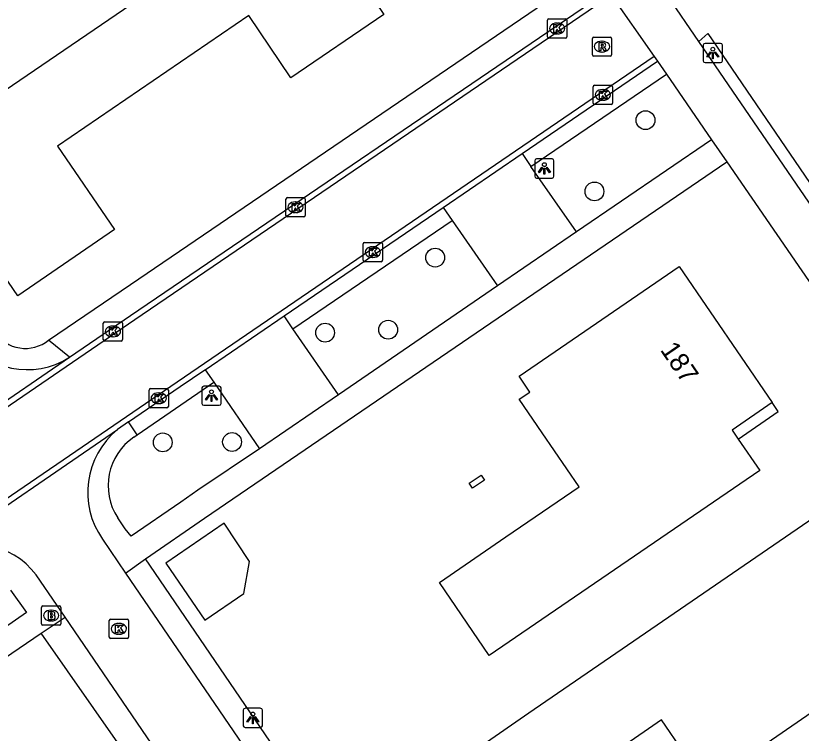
# Model space of a CAD drawing. Extents: x 155275 to 156263, y 382654 to 383635.
# Drawn here: x 155688.24 to 155729.09, y 383449.36 to 383486.64 of the extents above; entities that cross this region are included whole.
import ezdxf

# ---------------------------------------------------------------- set-up
doc = ezdxf.new("R2010")
doc.units = 0
for name, color, linetype in [('IMGEO_Boom', 7, 'Continuous'), ('IMGEO_Brandkraan', 7, 'Continuous'), ('IMGEO_Haag', 7, 'Continuous'), ('IMGEO_Kolk', 7, 'Continuous'), ('IMGEO_Lichtpunt', 7, 'Continuous'), ('IMGEO_Pand', 7, 'Continuous'), ('IMGEO_Pand_nummerreeks', 7, 'Continuous'), ('IMGEO_Pand_overbouw', 7, 'Continuous'), ('IMGEO_Parkeervlak_open', 7, 'Continuous'), ('IMGEO_Rijbaan_lokaal_open', 7, 'Continuous'), ('IMGEO_Rioolput', 7, 'Continuous'), ('IMGEO_Voetpad_open', 7, 'Continuous')]:
    doc.layers.add(name, color=color, linetype=linetype)

msp = doc.modelspace()

# ---------------------------------------------------------------- linework, layer by layer
at = {"layer": 'IMGEO_Boom'}
for centre in [(155720.99, 383481.218), (155718.335, 383477.515), (155710.055, 383474.077), (155704.33, 383470.178), (155707.611, 383470.332), (155695.889, 383464.48), (155699.492, 383464.498)]:
    msp.add_circle(centre, 0.489, dxfattribs=at)
at = {"layer": 'IMGEO_Brandkraan'}
for p, q in [((155689.586, 383455.055), (155689.586, 383455.907)), ((155689.661, 383455.981), (155690.513, 383455.981)), ((155690.587, 383455.907), (155690.587, 383455.055)), ((155690.074, 383455.761), (155690.099, 383455.761)), ((155690.513, 383454.981), (155689.661, 383454.981)), ((155690.097, 383455.201), (155690.072, 383455.201))]:
    msp.add_line(p, q, dxfattribs=at)
for points in [[(155689.586, 383455.055), (155689.586, 383455.907)], [(155689.661, 383455.981), (155690.513, 383455.981)], [(155690.587, 383455.907), (155690.587, 383455.055)], [(155689.934, 383455.681), (155689.934, 383455.281), (155690.147, 383455.281)], [(155690.165, 383455.681), (155689.934, 383455.681)], [(155690.113, 383455.6), (155690.059, 383455.6), (155690.059, 383455.524)], [(155690.059, 383455.524), (155690.112, 383455.524)], [(155690.121, 383455.448), (155690.059, 383455.448), (155690.059, 383455.367)], [(155690.513, 383454.981), (155689.661, 383454.981)], [(155690.059, 383455.367), (155690.121, 383455.367)]]:
    msp.add_lwpolyline(points, dxfattribs=at)
for centre, radius, start, end in [((155689.663, 383455.905), 0.0765, 91.552, 178.448), ((155689.663, 383455.905), 0.0765, 91.552, 178.448), ((155690.511, 383455.905), 0.0765, 1.552, 88.448), ((155690.511, 383455.905), 0.0765, 1.552, 88.448), ((155690.114, 383455.562), 0.0379, 267.8285, 90.9355), ((155690.122, 383455.407), 0.0404, 269.8759, 90.5077), ((155690.169, 383455.536), 0.145, 59.4692, 91.5367), ((155690.194, 383455.583), 0.0922, 285.5137, 58.1501), ((155690.199, 383455.391), 0.105, 301.3115, 78.989), ((155689.663, 383455.057), 0.0765, 181.552, 268.448), ((155689.663, 383455.057), 0.0765, 181.552, 268.448), ((155690.153, 383455.532), 0.251, 268.6676, 293.5347), ((155690.511, 383455.057), 0.0765, 271.552, 358.448), ((155690.511, 383455.057), 0.0765, 271.552, 358.448)]:
    msp.add_arc(centre, radius, start, end, dxfattribs=at)
for centre, major_axis, ratio, start_param, end_param in [((155690.073, 383455.481), (-0.387, 0.002), 0.722429, 4.712389, 7.853982), ((155690.098, 383455.481), (-0.39, 0.002), 0.717154, 1.570796, 4.712389)]:
    msp.add_ellipse(centre, major_axis=major_axis, ratio=ratio, start_param=start_param, end_param=end_param, dxfattribs=at)
at = {"layer": 'IMGEO_Haag'}
msp.add_lwpolyline([(155723.759, 383485.312), (155724.227, 383485.725), (155777.645, 383407.499)], dxfattribs=at)
at = {"layer": 'IMGEO_Kolk'}
for p, q in [((155715.97, 383486.48), (155716.822, 383486.48)), ((155715.895, 383485.554), (155715.895, 383486.406)), ((155716.383, 383486.26), (155716.408, 383486.26)), ((155716.896, 383486.406), (155716.896, 383485.554)), ((155716.406, 383485.7), (155716.381, 383485.7)), ((155716.822, 383485.48), (155715.97, 383485.48)), ((155718.27, 383482.104), (155718.27, 383482.956)), ((155718.345, 383483.03), (155719.197, 383483.03)), ((155718.758, 383482.81), (155718.783, 383482.81)), ((155719.271, 383482.956), (155719.271, 383482.104)), ((155719.197, 383482.03), (155718.345, 383482.03)), ((155718.781, 383482.25), (155718.756, 383482.25)), ((155702.292, 383476.27), (155702.292, 383477.122)), ((155702.367, 383477.196), (155703.219, 383477.196)), ((155703.293, 383477.122), (155703.293, 383476.27)), ((155702.78, 383476.976), (155702.805, 383476.976)), ((155702.803, 383476.416), (155702.778, 383476.416)), ((155703.219, 383476.196), (155702.367, 383476.196)), ((155706.31, 383473.939), (155706.31, 383474.791)), ((155706.385, 383474.865), (155707.237, 383474.865)), ((155706.798, 383474.645), (155706.823, 383474.645)), ((155707.311, 383474.791), (155707.311, 383473.939)), ((155707.237, 383473.865), (155706.385, 383473.865)), ((155706.821, 383474.085), (155706.796, 383474.085)), ((155692.799, 383469.815), (155692.799, 383470.667)), ((155692.874, 383470.741), (155693.726, 383470.741)), ((155693.287, 383470.521), (155693.312, 383470.521)), ((155693.8, 383470.667), (155693.8, 383469.815)), ((155693.726, 383469.741), (155692.874, 383469.741)), ((155693.31, 383469.961), (155693.285, 383469.961)), ((155695.256, 383467.271), (155696.108, 383467.271)), ((155695.181, 383466.345), (155695.181, 383467.197)), ((155695.669, 383467.051), (155695.694, 383467.051)), ((155696.182, 383467.197), (155696.182, 383466.345)), ((155695.692, 383466.491), (155695.667, 383466.491)), ((155696.108, 383466.271), (155695.256, 383466.271)), ((155693.107, 383454.364), (155693.107, 383455.216)), ((155693.182, 383455.29), (155694.034, 383455.29)), ((155693.595, 383455.07), (155693.62, 383455.07)), ((155694.108, 383455.216), (155694.108, 383454.364)), ((155694.034, 383454.29), (155693.182, 383454.29)), ((155693.618, 383454.51), (155693.593, 383454.51))]:
    msp.add_line(p, q, dxfattribs=at)
for points in [[(155715.97, 383486.48), (155716.822, 383486.48)], [(155715.895, 383485.554), (155715.895, 383486.406)], [(155716.216, 383486.18), (155716.339, 383486.18), (155716.339, 383486.029), (155716.469, 383486.18), (155716.633, 383486.18), (155716.487, 383486.029), (155716.64, 383485.78), (155716.488, 383485.78), (155716.403, 383485.944), (155716.339, 383485.877), (155716.339, 383485.78), (155716.216, 383485.78), (155716.216, 383486.18)], [(155716.896, 383486.406), (155716.896, 383485.554)], [(155716.822, 383485.48), (155715.97, 383485.48)], [(155718.27, 383482.104), (155718.27, 383482.956)], [(155718.345, 383483.03), (155719.197, 383483.03)], [(155719.271, 383482.956), (155719.271, 383482.104)], [(155718.591, 383482.73), (155718.714, 383482.73), (155718.714, 383482.579), (155718.844, 383482.73), (155719.008, 383482.73), (155718.862, 383482.579), (155719.015, 383482.33), (155718.863, 383482.33), (155718.778, 383482.494), (155718.714, 383482.427), (155718.714, 383482.33), (155718.591, 383482.33), (155718.591, 383482.73)], [(155719.197, 383482.03), (155718.345, 383482.03)], [(155702.292, 383476.27), (155702.292, 383477.122)], [(155702.367, 383477.196), (155703.219, 383477.196)], [(155703.293, 383477.122), (155703.293, 383476.27)], [(155702.613, 383476.896), (155702.736, 383476.896), (155702.736, 383476.745), (155702.866, 383476.896), (155703.03, 383476.896), (155702.884, 383476.745), (155703.037, 383476.496), (155702.885, 383476.496), (155702.8, 383476.66), (155702.736, 383476.593), (155702.736, 383476.496), (155702.613, 383476.496), (155702.613, 383476.896)], [(155703.219, 383476.196), (155702.367, 383476.196)], [(155706.31, 383473.939), (155706.31, 383474.791)], [(155706.385, 383474.865), (155707.237, 383474.865)], [(155707.311, 383474.791), (155707.311, 383473.939)], [(155706.631, 383474.565), (155706.754, 383474.565), (155706.754, 383474.414), (155706.884, 383474.565), (155707.048, 383474.565), (155706.902, 383474.414), (155707.055, 383474.165), (155706.903, 383474.165), (155706.818, 383474.329), (155706.754, 383474.262), (155706.754, 383474.165), (155706.631, 383474.165), (155706.631, 383474.565)], [(155707.237, 383473.865), (155706.385, 383473.865)], [(155692.799, 383469.815), (155692.799, 383470.667)], [(155692.874, 383470.741), (155693.726, 383470.741)], [(155693.8, 383470.667), (155693.8, 383469.815)], [(155693.12, 383470.441), (155693.243, 383470.441), (155693.243, 383470.29), (155693.373, 383470.441), (155693.537, 383470.441), (155693.391, 383470.29), (155693.544, 383470.041), (155693.392, 383470.041), (155693.307, 383470.205), (155693.243, 383470.138), (155693.243, 383470.041), (155693.12, 383470.041), (155693.12, 383470.441)], [(155693.726, 383469.741), (155692.874, 383469.741)], [(155695.256, 383467.271), (155696.108, 383467.271)], [(155695.181, 383466.345), (155695.181, 383467.197)], [(155695.502, 383466.971), (155695.625, 383466.971), (155695.625, 383466.82), (155695.755, 383466.971), (155695.919, 383466.971), (155695.773, 383466.82), (155695.926, 383466.571), (155695.774, 383466.571), (155695.689, 383466.735), (155695.625, 383466.668), (155695.625, 383466.571), (155695.502, 383466.571), (155695.502, 383466.971)], [(155696.182, 383467.197), (155696.182, 383466.345)], [(155696.108, 383466.271), (155695.256, 383466.271)], [(155693.107, 383454.364), (155693.107, 383455.216)], [(155693.182, 383455.29), (155694.034, 383455.29)], [(155693.428, 383454.99), (155693.551, 383454.99), (155693.551, 383454.839), (155693.681, 383454.99), (155693.845, 383454.99), (155693.699, 383454.839), (155693.852, 383454.59), (155693.7, 383454.59), (155693.615, 383454.754), (155693.551, 383454.687), (155693.551, 383454.59), (155693.428, 383454.59), (155693.428, 383454.99)], [(155694.108, 383455.216), (155694.108, 383454.364)], [(155694.034, 383454.29), (155693.182, 383454.29)]]:
    msp.add_lwpolyline(points, dxfattribs=at)
for centre, start, end in [((155715.972, 383486.404), 91.552, 178.448), ((155715.972, 383486.404), 91.552, 178.448), ((155716.82, 383486.404), 1.552, 88.448), ((155716.82, 383486.404), 1.552, 88.448), ((155715.972, 383485.556), 181.552, 268.448), ((155715.972, 383485.556), 181.552, 268.448), ((155716.82, 383485.556), 271.552, 358.448), ((155716.82, 383485.556), 271.552, 358.448), ((155718.347, 383482.954), 91.552, 178.448), ((155718.347, 383482.954), 91.552, 178.448), ((155719.195, 383482.954), 1.552, 88.448), ((155719.195, 383482.954), 1.552, 88.448), ((155718.347, 383482.106), 181.552, 268.448), ((155718.347, 383482.106), 181.552, 268.448), ((155719.195, 383482.106), 271.552, 358.448), ((155719.195, 383482.106), 271.552, 358.448), ((155702.369, 383477.12), 91.552, 178.448), ((155702.369, 383477.12), 91.552, 178.448), ((155703.217, 383477.12), 1.552, 88.448), ((155703.217, 383477.12), 1.552, 88.448), ((155702.369, 383476.272), 181.552, 268.448), ((155702.369, 383476.272), 181.552, 268.448), ((155703.217, 383476.272), 271.552, 358.448), ((155703.217, 383476.272), 271.552, 358.448), ((155706.387, 383474.789), 91.552, 178.448), ((155706.387, 383474.789), 91.552, 178.448), ((155707.235, 383474.789), 1.552, 88.448), ((155707.235, 383474.789), 1.552, 88.448), ((155706.387, 383473.941), 181.552, 268.448), ((155706.387, 383473.941), 181.552, 268.448), ((155707.235, 383473.941), 271.552, 358.448), ((155707.235, 383473.941), 271.552, 358.448), ((155692.876, 383470.665), 91.552, 178.448), ((155692.876, 383470.665), 91.552, 178.448), ((155693.724, 383470.665), 1.552, 88.448), ((155693.724, 383470.665), 1.552, 88.448), ((155692.876, 383469.817), 181.552, 268.448), ((155692.876, 383469.817), 181.552, 268.448), ((155693.724, 383469.817), 271.552, 358.448), ((155693.724, 383469.817), 271.552, 358.448), ((155695.258, 383467.195), 91.552, 178.448), ((155695.258, 383467.195), 91.552, 178.448), ((155696.106, 383467.195), 1.552, 88.448), ((155696.106, 383467.195), 1.552, 88.448), ((155695.258, 383466.347), 181.552, 268.448), ((155695.258, 383466.347), 181.552, 268.448), ((155696.106, 383466.347), 271.552, 358.448), ((155696.106, 383466.347), 271.552, 358.448), ((155693.184, 383455.214), 91.552, 178.448), ((155693.184, 383455.214), 91.552, 178.448), ((155694.032, 383455.214), 1.552, 88.448), ((155694.032, 383455.214), 1.552, 88.448), ((155693.184, 383454.366), 181.552, 268.448), ((155693.184, 383454.366), 181.552, 268.448), ((155694.032, 383454.366), 271.552, 358.448), ((155694.032, 383454.366), 271.552, 358.448)]:
    msp.add_arc(centre, 0.0765, start, end, dxfattribs=at)
for centre, major_axis, ratio, start_param, end_param in [((155716.382, 383485.98), (-0.387, 0.002), 0.722429, 4.712389, 7.853982), ((155716.407, 383485.98), (-0.39, 0.002), 0.717154, 1.570796, 4.712389), ((155718.757, 383482.53), (-0.387, 0.002), 0.722429, 4.712389, 7.853982), ((155718.782, 383482.53), (-0.39, 0.002), 0.717154, 1.570796, 4.712389), ((155702.779, 383476.696), (-0.387, 0.002), 0.722429, 4.712389, 7.853982), ((155702.804, 383476.696), (-0.39, 0.002), 0.717154, 1.570796, 4.712389), ((155706.797, 383474.365), (-0.387, 0.002), 0.722429, 4.712389, 7.853982), ((155706.822, 383474.365), (-0.39, 0.002), 0.717154, 1.570796, 4.712389), ((155693.286, 383470.241), (-0.387, 0.002), 0.722429, 4.712389, 7.853982), ((155693.311, 383470.241), (-0.39, 0.002), 0.717154, 1.570796, 4.712389), ((155695.668, 383466.771), (-0.387, 0.002), 0.722429, 4.712389, 7.853982), ((155695.693, 383466.771), (-0.39, 0.002), 0.717154, 1.570796, 4.712389), ((155693.594, 383454.79), (-0.387, 0.002), 0.722429, 4.712389, 7.853982), ((155693.619, 383454.79), (-0.39, 0.002), 0.717154, 1.570796, 4.712389)]:
    msp.add_ellipse(centre, major_axis=major_axis, ratio=ratio, start_param=start_param, end_param=end_param, dxfattribs=at)
at = {"layer": 'IMGEO_Lichtpunt'}
for p, q in [((155724.891, 383485.206), (155724.083, 383485.206)), ((155724.891, 383485.206), (155724.083, 383485.206)), ((155723.989, 383485.111), (155723.989, 383484.304)), ((155723.989, 383485.111), (155723.989, 383484.304)), ((155724.985, 383484.304), (155724.985, 383485.111)), ((155724.985, 383484.304), (155724.985, 383485.111)), ((155724.083, 383484.21), (155724.891, 383484.21)), ((155724.083, 383484.21), (155724.891, 383484.21)), ((155715.232, 383479.111), (155715.232, 383478.304)), ((155715.232, 383479.111), (155715.232, 383478.304)), ((155716.134, 383479.206), (155715.326, 383479.206)), ((155716.134, 383479.206), (155715.326, 383479.206)), ((155716.228, 383478.304), (155716.228, 383479.111)), ((155716.228, 383478.304), (155716.228, 383479.111)), ((155715.326, 383478.21), (155716.134, 383478.21)), ((155715.326, 383478.21), (155716.134, 383478.21)), ((155697.924, 383467.305), (155697.924, 383466.498)), ((155697.924, 383467.305), (155697.924, 383466.498)), ((155698.826, 383467.4), (155698.018, 383467.4)), ((155698.826, 383467.4), (155698.018, 383467.4)), ((155698.92, 383466.498), (155698.92, 383467.305)), ((155698.92, 383466.498), (155698.92, 383467.305)), ((155698.018, 383466.404), (155698.826, 383466.404)), ((155698.018, 383466.404), (155698.826, 383466.404)), ((155700.075, 383450.566), (155700.075, 383449.759)), ((155700.075, 383450.566), (155700.075, 383449.759)), ((155700.977, 383450.661), (155700.169, 383450.661)), ((155700.977, 383450.661), (155700.169, 383450.661)), ((155701.071, 383449.759), (155701.071, 383450.566)), ((155701.071, 383449.759), (155701.071, 383450.566)), ((155700.169, 383449.665), (155700.977, 383449.665)), ((155700.169, 383449.665), (155700.977, 383449.665))]:
    msp.add_line(p, q, dxfattribs=at)
for points in [[(155724.363, 383484.775), (155724.402, 383484.747), (155724.214, 383484.485), (155724.176, 383484.512), (155724.363, 383484.775)], [(155724.465, 383484.727), (155724.512, 383484.727), (155724.512, 383484.405), (155724.465, 383484.405), (155724.465, 383484.727)], [(155724.575, 383484.747), (155724.613, 383484.774), (155724.8, 383484.512), (155724.761, 383484.484), (155724.575, 383484.747)], [(155715.606, 383478.775), (155715.645, 383478.747), (155715.457, 383478.485), (155715.419, 383478.512), (155715.606, 383478.775)], [(155715.708, 383478.727), (155715.755, 383478.727), (155715.755, 383478.405), (155715.708, 383478.405), (155715.708, 383478.727)], [(155715.818, 383478.747), (155715.856, 383478.774), (155716.043, 383478.512), (155716.004, 383478.484), (155715.818, 383478.747)], [(155698.298, 383466.969), (155698.337, 383466.941), (155698.149, 383466.679), (155698.111, 383466.706), (155698.298, 383466.969)], [(155698.4, 383466.921), (155698.447, 383466.921), (155698.447, 383466.599), (155698.4, 383466.599), (155698.4, 383466.921)], [(155698.51, 383466.941), (155698.548, 383466.968), (155698.735, 383466.706), (155698.696, 383466.678), (155698.51, 383466.941)], [(155700.449, 383450.23), (155700.488, 383450.202), (155700.3, 383449.94), (155700.262, 383449.967), (155700.449, 383450.23)], [(155700.551, 383450.182), (155700.598, 383450.182), (155700.598, 383449.86), (155700.551, 383449.86), (155700.551, 383450.182)], [(155700.661, 383450.202), (155700.699, 383450.229), (155700.886, 383449.967), (155700.847, 383449.939), (155700.661, 383450.202)]]:
    msp.add_lwpolyline(points, dxfattribs=at)
for centre in [(155724.488, 383484.909), (155715.731, 383478.909), (155698.423, 383467.103), (155700.574, 383450.364)]:
    msp.add_circle(centre, 0.0994, dxfattribs=at)
for centre, start, end in [((155724.083, 383485.111), 90, 180), ((155724.083, 383485.111), 90, 180), ((155724.891, 383485.111), 0, 90), ((155724.891, 383485.111), 0, 90), ((155724.083, 383484.304), 180, 270), ((155724.083, 383484.304), 180, 270), ((155724.891, 383484.304), 270, 0), ((155724.891, 383484.304), 270, 360), ((155715.326, 383479.111), 90, 180), ((155715.326, 383479.111), 90, 180), ((155716.134, 383479.111), 0, 90), ((155716.134, 383479.111), 0, 90), ((155715.326, 383478.304), 180, 270), ((155715.326, 383478.304), 180, 270), ((155716.134, 383478.304), 270, 0), ((155716.134, 383478.304), 270, 360), ((155698.018, 383467.305), 90, 180), ((155698.018, 383467.305), 90, 180), ((155698.826, 383467.305), 0, 90), ((155698.826, 383467.305), 0, 90), ((155698.018, 383466.498), 180, 270), ((155698.018, 383466.498), 180, 270), ((155698.826, 383466.498), 270, 0), ((155698.826, 383466.498), 270, 360), ((155700.169, 383450.566), 90, 180), ((155700.169, 383450.566), 90, 180), ((155700.977, 383450.566), 0, 90), ((155700.977, 383450.566), 0, 90), ((155700.169, 383449.759), 180, 270), ((155700.169, 383449.759), 180, 270), ((155700.977, 383449.759), 270, 0), ((155700.977, 383449.759), 270, 360)]:
    msp.add_arc(centre, 0.0946, start, end, dxfattribs=at)
at = {"layer": 'IMGEO_Pand'}
for points in [[(155707.613, 383495.699), (155710.434, 383491.556), (155706.116, 383488.6), (155707.38, 383486.712), (155702.557, 383483.422), (155700.359, 383486.653), (155690.422, 383479.861), (155693.377, 383475.537), (155688.352, 383472.093), (155683.164, 383479.665), (155687.692, 383482.78), (155695.373, 383488.031)], [(155712.867, 383453.41), (155710.28, 383457.206), (155713.724, 383459.565), (155717.539, 383462.177), (155715.621, 383464.979), (155714.427, 383466.723), (155714.968, 383467.095), (155714.413, 383467.914), (155722.736, 383473.61), (155727.576, 383466.544), (155725.489, 383465.114), (155725.811, 383464.647), (155726.93, 383463.025), (155712.867, 383453.41)], [(155711.824, 383462.355), (155712.45, 383462.77), (155712.622, 383462.512), (155711.996, 383462.096), (155711.824, 383462.355)], [(155717.664, 383447.195), (155717.921, 383446.826), (155717.566, 383446.593), (155710.254, 383441.58), (155707.639, 383445.383), (155714.926, 383450.427), (155730.979, 383461.428), (155735.677, 383454.594), (155724.14, 383446.672), (155721.829, 383450.056), (155717.664, 383447.195)], [(155699.086, 383460.279), (155696.048, 383458.205), (155698.071, 383455.241), (155700.109, 383456.632), (155700.405, 383458.293), (155699.086, 383460.279)]]:
    msp.add_lwpolyline(points, dxfattribs=at)
at = {"layer": 'IMGEO_Pand_overbouw'}
msp.add_lwpolyline([(155727.576, 383466.544), (155725.489, 383465.114), (155725.811, 383464.647), (155727.895, 383466.081)], close=True, dxfattribs=at)
at = {"layer": 'IMGEO_Parkeervlak_open'}
for points in [[(155717.396, 383475.423), (155715.031, 383478.804)], [(155710.944, 383476.009), (155713.291, 383472.603)], [(155705.034, 383466.948), (155702.66, 383470.375)], [(155698.538, 383467.603), (155700.919, 383464.146)]]:
    msp.add_lwpolyline(points, dxfattribs=at)
at = {"layer": 'IMGEO_Rijbaan_lokaal_open'}
for points in [[(155600.872, 383406.808), (155655.916, 383444.522), (155694.436, 383470.854), (155719.204, 383487.735)], [(155691.045, 383468.901), (155694.212, 383471.066), (155719.05, 383487.959)], [(155719.204, 383487.735), (155721.44, 383484.524)], [(155721.44, 383484.524), (155696.637, 383467.612), (155658.271, 383441.395), (155603.126, 383403.562)], [(155721.44, 383484.524), (155721.608, 383484.282)], [(155714.572, 383479.488), (155721.608, 383484.282)], [(155710.462, 383476.687), (155714.572, 383479.488)], [(155702.196, 383471.054), (155710.462, 383476.687)], [(155698.088, 383468.255), (155702.196, 383471.054)], [(155681.838, 383462.606), (155691.045, 383468.901)], [(155694.112, 383465.539), (155696.8, 383467.377), (155698.079, 383468.249), (155698.088, 383468.255)], [(155694.112, 383465.539), (155693.537, 383465.146)], [(155684.176, 383458.745), (155693.537, 383465.146)], [(155692.764, 383459.442), (155693.961, 383457.69)], [(155693.961, 383457.69), (155744.93, 383383.103)], [(155690.812, 383455.393), (155689.529, 383457.271)], [(155741.737, 383380.843), (155690.812, 383455.393)]]:
    msp.add_lwpolyline(points, dxfattribs=at)
for centre, radius, start, end in [((155688.844, 383472.341), 4.084, 214.2124, 302.6073), ((155696.187, 383461.882), 4.204, 129.0781, 215.4866), ((155686.058, 383455.123), 4.082, 31.7515, 117.4577)]:
    msp.add_arc(centre, radius, start, end, dxfattribs=at)
at = {"layer": 'IMGEO_Rioolput'}
for p, q in [((155718.225, 383484.612), (155718.225, 383485.464)), ((155718.3, 383485.538), (155719.152, 383485.538)), ((155718.713, 383485.318), (155718.738, 383485.318)), ((155719.226, 383485.464), (155719.226, 383484.612)), ((155719.152, 383484.538), (155718.3, 383484.538)), ((155718.736, 383484.758), (155718.711, 383484.758))]:
    msp.add_line(p, q, dxfattribs=at)
for points in [[(155718.225, 383484.612), (155718.225, 383485.464)], [(155718.3, 383485.538), (155719.152, 383485.538)], [(155718.814, 383485.236), (155718.562, 383485.238), (155718.562, 383484.838)], [(155719.226, 383485.464), (155719.226, 383484.612)], [(155718.562, 383484.838), (155718.686, 383484.838), (155718.686, 383485), (155718.697, 383485)], [(155718.74, 383485.157), (155718.686, 383485.157), (155718.686, 383485.076)], [(155718.686, 383485.076), (155718.738, 383485.076)], [(155718.744, 383484.971), (155718.815, 383484.838), (155718.955, 383484.838), (155718.89, 383484.964)], [(155719.152, 383484.538), (155718.3, 383484.538)]]:
    msp.add_lwpolyline(points, dxfattribs=at)
for centre, radius, start, end in [((155718.302, 383485.462), 0.0765, 91.552, 178.448), ((155718.302, 383485.462), 0.0765, 91.552, 178.448), ((155718.813, 383485.126), 0.109, 350.3612, 89.416), ((155719.15, 383485.462), 0.0765, 1.552, 88.448), ((155719.15, 383485.462), 0.0765, 1.552, 88.448), ((155718.696, 383484.947), 0.0533, 26.0293, 88.6989), ((155718.722, 383485.265), 0.19, 274.7715, 282.9687), ((155718.746, 383485.061), 0.0964, 77.0061, 93.1865), ((155718.76, 383485.118), 0.0378, 276.6634, 79.6772), ((155718.811, 383485.126), 0.112, 277.5842, 350.9817), ((155718.795, 383484.911), 0.108, 29.5134, 73.7905), ((155718.302, 383484.614), 0.0765, 181.552, 268.448), ((155718.302, 383484.614), 0.0765, 181.552, 268.448), ((155719.15, 383484.614), 0.0765, 271.552, 358.448), ((155719.15, 383484.614), 0.0765, 271.552, 358.448)]:
    msp.add_arc(centre, radius, start, end, dxfattribs=at)
for centre, major_axis, ratio, start_param, end_param in [((155718.712, 383485.038), (-0.387, 0.002), 0.722429, 4.712389, 7.853982), ((155718.737, 383485.038), (-0.39, 0.002), 0.717154, 1.570796, 4.712389)]:
    msp.add_ellipse(centre, major_axis=major_axis, ratio=ratio, start_param=start_param, end_param=end_param, dxfattribs=at)
at = {"layer": 'IMGEO_Voetpad_open'}
for points in [[(155723.759, 383485.312), (155720.532, 383490.035)], [(155689.952, 383469.783), (155694.204, 383472.684), (155718.29, 383489.069)], [(155777.308, 383407.016), (155760.092, 383432.137), (155746.216, 383452.521), (155723.759, 383485.312)], [(155721.608, 383484.282), (155722.073, 383483.608)], [(155715.031, 383478.804), (155722.073, 383483.608)], [(155722.073, 383483.608), (155724.422, 383480.2)], [(155724.422, 383480.2), (155717.396, 383475.423)], [(155724.422, 383480.2), (155725.215, 383479.049)], [(155714.572, 383479.488), (155715.031, 383478.804)], [(155694.998, 383458.429), (155698.054, 383460.537), (155725.215, 383479.049)], [(155725.215, 383479.049), (155734.512, 383465.559), (155774.449, 383406.803), (155776.093, 383404.417)], [(155710.462, 383476.687), (155710.944, 383476.009)], [(155702.66, 383470.375), (155710.944, 383476.009)], [(155717.396, 383475.423), (155713.291, 383472.603)], [(155713.291, 383472.603), (155705.034, 383466.948)], [(155702.66, 383470.375), (155702.196, 383471.054)], [(155691.045, 383468.901), (155689.952, 383469.783)], [(155698.088, 383468.255), (155698.538, 383467.603)], [(155694.561, 383464.865), (155698.538, 383467.603)], [(155705.034, 383466.948), (155700.919, 383464.146)], [(155694.561, 383464.865), (155694.112, 383465.539)], [(155694.394, 383464.75), (155694.561, 383464.865)], [(155700.919, 383464.146), (155697.716, 383461.989), (155696.833, 383461.38), (155694.252, 383459.599), (155693.935, 383459.991), (155693.549, 383460.553)], [(155693.961, 383457.69), (155694.998, 383458.429)], [(155746.045, 383383.83), (155735.874, 383398.763), (155735.929, 383398.789), (155723.062, 383417.667), (155720.07, 383422.058), (155719.873, 383421.949), (155694.998, 383458.429)], [(155687.978, 383456.796), (155688.799, 383455.637), (155684.047, 383452.334)], [(155689.573, 383454.56), (155690.812, 383455.393)], [(155667.515, 383439.536), (155686.888, 383452.74), (155689.573, 383454.56)], [(155740.511, 383380.044), (155700.458, 383438.718), (155700.636, 383438.742), (155689.573, 383454.56)]]:
    msp.add_lwpolyline(points, dxfattribs=at)
for centre, radius, start, end in [((155688.745, 383471.295), 1.935, 214.0798, 308.5935), ((155696.094, 383462.224), 3.045, 123.9409, 213.2923)]:
    msp.add_arc(centre, radius, start, end, dxfattribs=at)

# ---------------------------------------------------------------- texts
at = {"layer": 'IMGEO_Pand_nummerreeks'}
msp.add_text('187', height=1, rotation=304.4092, dxfattribs=at).set_placement((155721.724, 383469.283))

doc.saveas('drawing.dxf')
